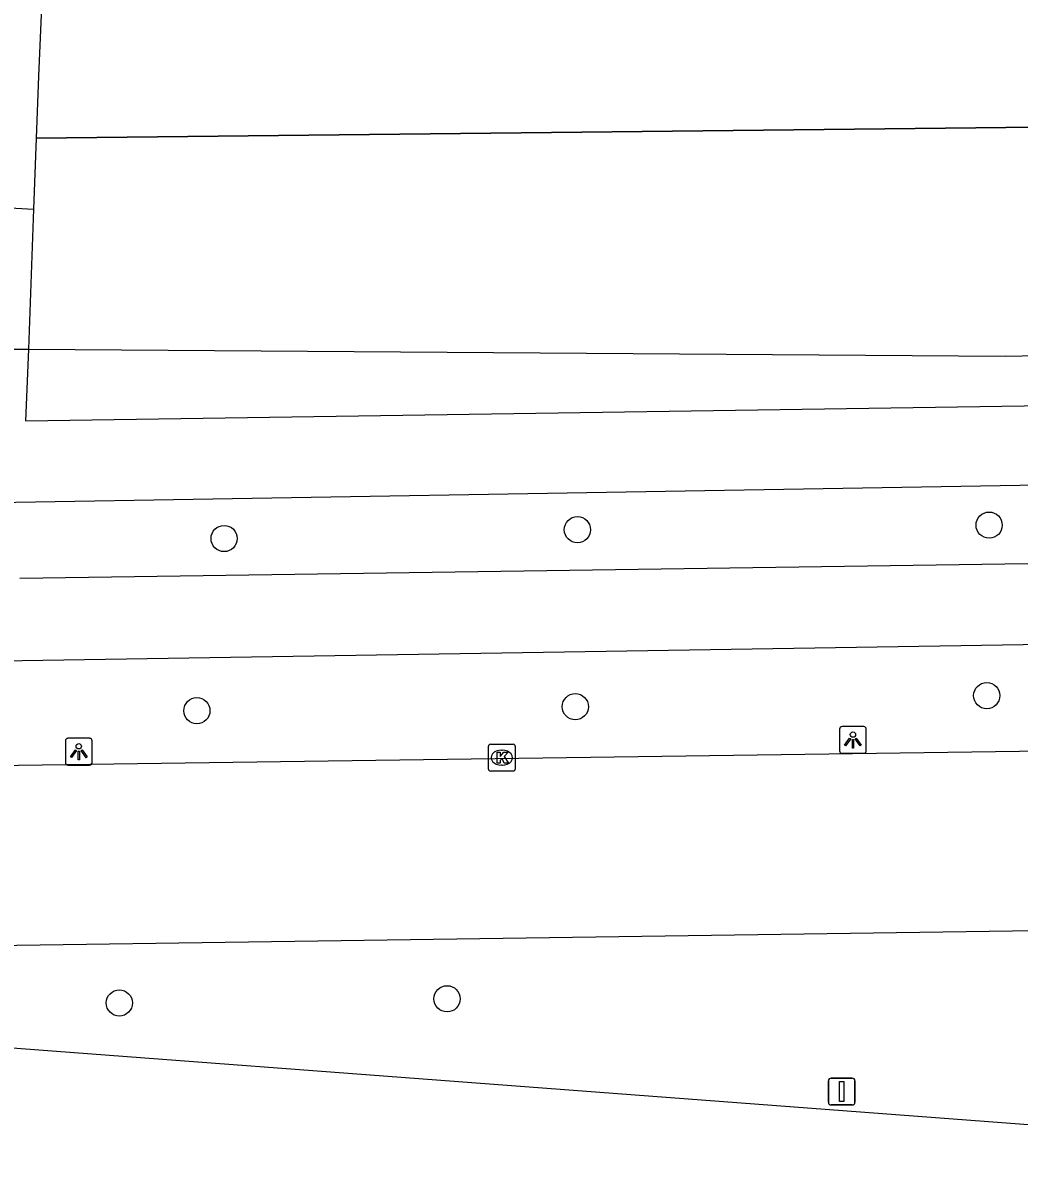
# Model space of a CAD drawing. Extents: x 160732 to 162105, y 387428 to 388479.
# Drawn here: x 161915.73 to 161952.92, y 387436.95 to 387479.36 of the extents above; entities that cross this region are included whole.
import ezdxf

# ---------------------------------------------------------------- set-up
doc = ezdxf.new("R2010")
doc.units = 0
for name, color, linetype in [('IMGEO_Berm_groen', 7, 'Continuous'), ('IMGEO_Boom', 7, 'Continuous'), ('IMGEO_Fietspad_open', 7, 'Continuous'), ('IMGEO_Hek', 7, 'Continuous'), ('IMGEO_Kolk', 7, 'Continuous'), ('IMGEO_Lichtpunt', 7, 'Continuous'), ('IMGEO_Rijbaan_lokaal_gesloten', 7, 'Continuous'), ('IMGEO_Verkeersbordpaal', 7, 'Continuous'), ('IMGEO_Voetpad_open', 7, 'Continuous')]:
    doc.layers.add(name, color=color, linetype=linetype)

msp = doc.modelspace()

# ---------------------------------------------------------------- linework, layer by layer
at = {"layer": 'IMGEO_Berm_groen'}
for points in [[(161916.229, 387475.053), (161959.207, 387475.526), (161960.356, 387475.773), (161963.033, 387476.515), (161964.693, 387477.056), (161966.452, 387477.756), (161972.477, 387482.317), (161974.595, 387485.222), (161975.627, 387486.889), (161976.595, 387488.683), (161983.726, 387518.154), (161996.045, 387562.88), (161996.084, 387563.315)], [(161915.935, 387467.177), (161952.395, 387466.917), (161968.162, 387467.23)]]:
    msp.add_lwpolyline(points, dxfattribs=at)
at = {"layer": 'IMGEO_Boom'}
for centre in [(161936.428, 387460.44), (161951.796, 387460.612), (161923.242, 387460.112), (161951.706, 387454.249), (161922.226, 387453.686), (161936.35, 387453.836), (161919.331, 387442.782), (161931.563, 387442.936)]:
    msp.add_circle(centre, 0.489, dxfattribs=at)
at = {"layer": 'IMGEO_Fietspad_open'}
for points in [[(161915.616, 387458.638), (161967.772, 387459.387), (161970.286, 387459.429), (161972.114, 387459.444)], [(161971.754, 387456.438), (161913.355, 387455.506), (161910.72, 387455.424), (161907.069, 387455.38)]]:
    msp.add_lwpolyline(points, dxfattribs=at)
at = {"layer": 'IMGEO_Hek'}
msp.add_lwpolyline([(161976.595, 387488.683), (161975.627, 387486.889), (161974.595, 387485.222), (161972.477, 387482.317), (161966.452, 387477.756), (161964.693, 387477.056), (161963.033, 387476.515), (161960.356, 387475.773), (161959.207, 387475.526), (161916.229, 387475.053)], dxfattribs=at)
at = {"layer": 'IMGEO_Kolk'}
for p, q in [((161933.106, 387451.508), (161933.106, 387452.36)), ((161933.181, 387452.434), (161934.033, 387452.434)), ((161933.594, 387452.214), (161933.619, 387452.214)), ((161934.107, 387452.36), (161934.107, 387451.508)), ((161933.617, 387451.654), (161933.592, 387451.654)), ((161934.033, 387451.434), (161933.181, 387451.434))]:
    msp.add_line(p, q, dxfattribs=at)
for points in [[(161933.106, 387451.508), (161933.106, 387452.36)], [(161933.181, 387452.434), (161934.033, 387452.434)], [(161933.427, 387452.134), (161933.55, 387452.134), (161933.55, 387451.983), (161933.68, 387452.134), (161933.844, 387452.134), (161933.698, 387451.983), (161933.851, 387451.734), (161933.699, 387451.734), (161933.614, 387451.898), (161933.55, 387451.831), (161933.55, 387451.734), (161933.427, 387451.734), (161933.427, 387452.134)], [(161934.107, 387452.36), (161934.107, 387451.508)], [(161934.033, 387451.434), (161933.181, 387451.434)]]:
    msp.add_lwpolyline(points, dxfattribs=at)
for centre, start, end in [((161933.183, 387452.358), 91.552, 178.448), ((161933.183, 387452.358), 91.552, 178.448), ((161934.031, 387452.358), 1.552, 88.448), ((161934.031, 387452.358), 1.552, 88.448), ((161933.183, 387451.51), 181.552, 268.448), ((161933.183, 387451.51), 181.552, 268.448), ((161934.031, 387451.51), 271.552, 358.448), ((161934.031, 387451.51), 271.552, 358.448)]:
    msp.add_arc(centre, 0.0765, start, end, dxfattribs=at)
for centre, major_axis, ratio, start_param, end_param in [((161933.593, 387451.934), (-0.387, 0.002), 0.722429, 4.712389, 7.853982), ((161933.618, 387451.934), (-0.39, 0.002), 0.717154, 1.570796, 4.712389)]:
    msp.add_ellipse(centre, major_axis=major_axis, ratio=ratio, start_param=start_param, end_param=end_param, dxfattribs=at)
at = {"layer": 'IMGEO_Lichtpunt'}
for p, q in [((161946.214, 387452.999), (161946.214, 387452.192)), ((161946.214, 387452.999), (161946.214, 387452.192)), ((161947.116, 387453.094), (161946.308, 387453.094)), ((161947.116, 387453.094), (161946.308, 387453.094)), ((161947.21, 387452.192), (161947.21, 387452.999)), ((161947.21, 387452.192), (161947.21, 387452.999)), ((161917.318, 387452.561), (161917.318, 387451.754)), ((161917.318, 387452.561), (161917.318, 387451.754)), ((161918.22, 387452.656), (161917.412, 387452.656)), ((161918.22, 387452.656), (161917.412, 387452.656)), ((161918.314, 387451.754), (161918.314, 387452.561)), ((161918.314, 387451.754), (161918.314, 387452.561)), ((161946.308, 387452.098), (161947.116, 387452.098)), ((161946.308, 387452.098), (161947.116, 387452.098)), ((161917.412, 387451.66), (161918.22, 387451.66)), ((161917.412, 387451.66), (161918.22, 387451.66))]:
    msp.add_line(p, q, dxfattribs=at)
for points in [[(161946.588, 387452.663), (161946.627, 387452.635), (161946.439, 387452.373), (161946.401, 387452.4), (161946.588, 387452.663)], [(161946.69, 387452.615), (161946.737, 387452.615), (161946.737, 387452.293), (161946.69, 387452.293), (161946.69, 387452.615)], [(161946.8, 387452.635), (161946.838, 387452.662), (161947.025, 387452.4), (161946.986, 387452.372), (161946.8, 387452.635)], [(161917.692, 387452.225), (161917.731, 387452.197), (161917.543, 387451.935), (161917.505, 387451.962), (161917.692, 387452.225)], [(161917.794, 387452.177), (161917.841, 387452.177), (161917.841, 387451.855), (161917.794, 387451.855), (161917.794, 387452.177)], [(161917.904, 387452.197), (161917.942, 387452.224), (161918.129, 387451.962), (161918.09, 387451.934), (161917.904, 387452.197)]]:
    msp.add_lwpolyline(points, dxfattribs=at)
for centre in [(161946.713, 387452.797), (161917.817, 387452.359)]:
    msp.add_circle(centre, 0.0994, dxfattribs=at)
for centre, start, end in [((161946.308, 387452.999), 90, 180), ((161946.308, 387452.999), 90, 180), ((161947.116, 387452.999), 0, 90), ((161947.116, 387452.999), 0, 90), ((161917.412, 387452.561), 90, 180), ((161917.412, 387452.561), 90, 180), ((161918.22, 387452.561), 0, 90), ((161918.22, 387452.561), 0, 90), ((161946.308, 387452.192), 180, 270), ((161946.308, 387452.192), 180, 270), ((161947.116, 387452.192), 270, 0), ((161947.116, 387452.192), 270, 360), ((161917.412, 387451.754), 180, 270), ((161917.412, 387451.754), 180, 270), ((161918.22, 387451.754), 270, 0), ((161918.22, 387451.754), 270, 360)]:
    msp.add_arc(centre, 0.0946, start, end, dxfattribs=at)
at = {"layer": 'IMGEO_Rijbaan_lokaal_gesloten'}
for points in [[(161971.601, 387452.424), (161906.658, 387451.512), (161905.045, 387451.38), (161900.317, 387451.316)], [(161882.662, 387444.469), (161956.978, 387445.529), (161966.292, 387446.256), (161971.21, 387446.725)], [(161969.94, 387436.949), (161966.122, 387437.267), (161882.687, 387443.56)]]:
    msp.add_lwpolyline(points, dxfattribs=at)
at = {"layer": 'IMGEO_Verkeersbordpaal'}
for p, q in [((161945.796, 387439.075), (161945.796, 387439.875)), ((161945.796, 387439.875), (161945.796, 387439.075)), ((161945.896, 387439.975), (161946.686, 387439.975)), ((161946.686, 387439.975), (161945.896, 387439.975)), ((161946.786, 387439.875), (161946.786, 387439.075)), ((161946.786, 387439.075), (161946.786, 387439.875)), ((161946.686, 387438.975), (161945.896, 387438.975)), ((161945.896, 387438.975), (161946.686, 387438.975))]:
    msp.add_line(p, q, dxfattribs=at)
msp.add_lwpolyline([(161946.216, 387439.85), (161946.366, 387439.85), (161946.366, 387439.1), (161946.216, 387439.1), (161946.216, 387439.85)], dxfattribs=at)
for centre, start, end in [((161945.896, 387439.875), 90, 180), ((161945.896, 387439.875), 90, 180), ((161946.686, 387439.875), 0, 90), ((161946.686, 387439.875), 360, 90), ((161945.896, 387439.075), 180, 270), ((161945.896, 387439.075), 180, 270), ((161946.686, 387439.075), 270, 0), ((161946.686, 387439.075), 270, 0)]:
    msp.add_arc(centre, 0.1, start, end, dxfattribs=at)
at = {"layer": 'IMGEO_Voetpad_open'}
for points in [[(161917.94, 387515.052), (161917.291, 387500), (161916.315, 387477.363), (161916.229, 387475.053)], [(161916.229, 387475.053), (161916.13, 387472.407)], [(161913.7, 387472.534), (161916.13, 387472.407)], [(161916.13, 387472.407), (161915.935, 387467.177)], [(161913.46, 387467.181), (161915.935, 387467.177)], [(161915.935, 387467.177), (161915.835, 387464.509), (161972.154, 387465.347), (161977.271, 387465.488)], [(161972.114, 387459.444), (161972.052, 387462.419), (161913.258, 387461.422)]]:
    msp.add_lwpolyline(points, dxfattribs=at)

doc.saveas('drawing.dxf')
